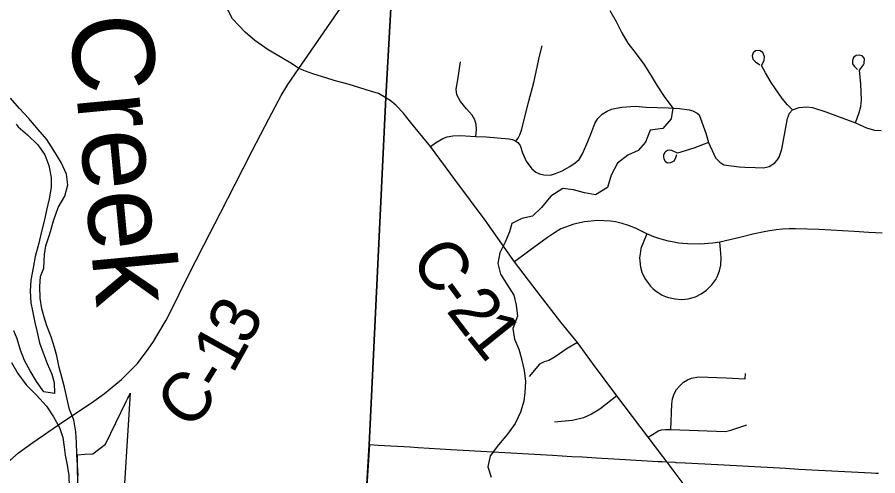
# Model space of a CAD drawing. Extents: x 114843 to 284848, y 317643 to 566895.
# Drawn here: x 218829 to 224101, y 455197 to 458005 of the extents above; entities that cross this region are included whole.
import ezdxf

# ---------------------------------------------------------------- set-up
doc = ezdxf.new("R2010")
doc.units = 0
for name, color, linetype in [('GM_X_Corporation', 7, 'Continuous'), ('GM_X_County_Road', 7, 'Continuous'), ('GM_X_County_Road_Text', 7, 'Continuous'), ('GM_X_Major_River', 7, 'Continuous'), ('GM_X_Minor_River_Text', 7, 'Continuous'), ('GM_X_Township', 7, 'Continuous'), ('GM_X_Township_Road', 7, 'Continuous')]:
    doc.layers.add(name, color=color, linetype=linetype)

msp = doc.modelspace()

# ---------------------------------------------------------------- linework, layer by layer
at = {"layer": 'GM_X_Corporation'}
for points in [[(219200.8, 455081.7), (219197.8, 455324.7), (219241, 455328), (219293.4, 455332), (219370.3, 455390.1), (219497.6, 455651.8), (219507.5, 455672.7), (219512.3, 455682.4), (219522.1, 455702), (219484.2, 455118.8)], [(220963.9, 454973.9), (220990.2, 455387.2), (221040.1, 455384.3), (221236.4, 455373), (221285.5, 455370.1), (221488.1, 455358.4), (221742.3, 455343.6), (222107.7, 455322.4), (222227.8, 455315.4), (222291.7, 455311.7), (222377.6, 455306.7), (222518.1, 455298.5), (222755.6, 455284.8), (222780.5, 455283.4), (222810.8, 455281.7), (222858.9, 455279.1), (222865.1, 455278.7), (222921, 455275.7), (223041, 455269.2), (223160.5, 455262.7), (223272.6, 455256.7), (223536.5, 455242.4), (223617.7, 455238), (224060.1, 455214.1), (224089, 455212.6), (224105.7, 455211.7)]]:
    msp.add_lwpolyline(points, dxfattribs=at)
at = {"layer": 'GM_X_County_Road'}
for points in [[(220554.8, 457689.8), (220515.4, 457717.2), (220441.1, 457761.1), (220366.6, 457805.7), (220284.2, 457862.9), (220225.7, 457912.2), (220147.4, 457995.7), (220003.2, 458275.2), (219649.9, 458998.1), (219585.5, 459153.8), (219546.5, 459292.8), (219369, 460250), (219087.2, 461684.8), (219033.8, 461989.2), (219024.4, 462077.5), (219009.4, 462344.8), (218952.3, 463556.5), (218917.5, 463907.6), (218884.7, 464328.8), (218843.9, 464469.3), (218753.1, 464760.3)], [(220164.6, 456981.7), (220268.3, 457185.7), (220371.2, 457383), (220446.4, 457526.1), (220487.9, 457592.7), (220554.8, 457689.8), (220610.8, 457769.9), (220974.1, 458299.7), (221120, 458524.2)], [(221152, 457462.3), (221148.2, 457466.3), (221114.7, 457494.9), (221087.9, 457510), (221043.2, 457537), (220994.2, 457552.4), (220862.7, 457591.8), (220771, 457617.2), (220725.6, 457631.4), (220639.8, 457658.9), (220595.4, 457673.8), (220554.8, 457689.8)], [(222784.1, 455315.2), (222694.6, 455433.5), (222503.2, 455685.9), (222352.9, 455887.1), (222261.6, 456013.6), (222159.4, 456138.2), (222015.7, 456325.9), (221876.6, 456506.5), (221695.2, 456761.4), (221510.1, 457011.6), (221361.4, 457213.7), (221238.5, 457361.4), (221193.3, 457418.5), (221152, 457462.3)], [(219763.9, 456191.7), (219879.7, 456425.3), (219972.6, 456608.8), (220075.3, 456806.3), (220164.6, 456981.7)], [(219685.4, 456054), (219742.6, 456148.8), (219763.9, 456191.7)], [(218765.3, 455273.5), (218837.8, 455336.8), (218925.6, 455401), (219081.8, 455509.2), (219299.2, 455654.2), (219363.9, 455700.2), (219468.9, 455785.2), (219565.6, 455885.2), (219632.4, 455972), (219663.6, 456017.9), (219685.4, 456054)], [(223054.5, 454646.3), (223059.7, 454727.5), (223056.6, 454857.2), (223046.1, 454918.3), (223026, 454974.1), (222975.5, 455058.5), (222909.6, 455149.1), (222811, 455279.6), (222784.1, 455315.2)]]:
    msp.add_lwpolyline(points, dxfattribs=at)
at = {"layer": 'GM_X_Major_River'}
for points in [[(222459.4, 458046.3), (222499.4, 457978.3), (222533.5, 457908.3), (222569.5, 457846.3), (222621.5, 457780.3), (222667.5, 457716.3), (222713.5, 457646.3), (222749.5, 457584.3), (222793.6, 457518.3), (222845.6, 457448.4), (222835.7, 457382.3), (222783.8, 457324.1), (222707.9, 457312), (222678, 457239.9), (222634.1, 457187.7), (222570.2, 457159.6), (222506.4, 457111.5), (222468.5, 457037.3), (222444.6, 456961.2), (222372.8, 456917.1), (222304.8, 456929), (222236.9, 456946.9), (222171, 456956.8), (222099.1, 456908.6), (222041.3, 456838.5), (221985.4, 456786.3), (221921.5, 456772.2), (221859.6, 456742.1), (221845.7, 456690), (221817.8, 456627.9), (221785.9, 456561.8), (221774, 456495.7), (221790, 456431.6), (221828.1, 456369.6), (221872.1, 456301.7), (221886.1, 456241.6), (221894.2, 456173.6), (221866.3, 456099.4), (221876.4, 456033.4), (221902.4, 455971.4), (221916.5, 455921.3), (221934.5, 455841.3), (221942.6, 455773.2), (221938.7, 455707.2), (221932.7, 455653.1), (221912.8, 455587), (221880.9, 455516.9), (221833.1, 455450.7), (221777.2, 455386.6), (221727.4, 455318.4), (221713.5, 455252.3), (221733.5, 455188.3)], [(219202.6, 455196.1), (219194.4, 455328.2), (219192.3, 455400.3), (219188.3, 455466.3), (219176.2, 455538.4), (219150.2, 455602.4), (219136.1, 455666.5), (219120, 455738.5), (219102, 455800.5), (219086, 455860.6), (219071.9, 455930.6), (219057.8, 455982.6), (219037.8, 456046.7), (219011.8, 456114.7), (218993.7, 456168.7), (218979.7, 456218.7), (218969.6, 456284.8), (218967.5, 456354.9), (218971.5, 456416.9), (218992.2, 456468.6), (218996.4, 456552), (219005.5, 456604.4), (219028.8, 456678.4), (219052, 456757.2), (219080.8, 456839.5), (219120.7, 456909.7), (219138.6, 456977.8), (219130.6, 457043.8), (219098.5, 457115.8), (219054.5, 457187.8), (219010.5, 457255.8), (218958.5, 457317.8), (218900.4, 457383.8), (218844.4, 457445.7), (218788.4, 457509.7)], [(218822.6, 457349.6), (218834.6, 457333.6), (218892.6, 457283.6), (218956.6, 457223.7), (218998.6, 457161.7), (219022.6, 457095.7), (219036.7, 457023.6), (219036.8, 456961.6), (219024.9, 456893.5), (219009, 456823.4), (218995, 456755.3), (218977.1, 456685.2), (218961.2, 456621.1), (218939.4, 456539), (218927.4, 456470.9), (218913.5, 456394.8), (218909.6, 456326.7), (218913.7, 456256.7), (218923.8, 456206.6), (218937.8, 456134.6), (218949.9, 456084.6), (218965.9, 456010.5), (218988, 455948.5), (219012, 455884.5), (219042.1, 455818.4), (219056.1, 455768.4), (219058.2, 455700.4), (218992.2, 455710.3), (218948.2, 455774.2), (218908.2, 455840.2), (218874.2, 455902.2), (218850.1, 455966.3), (218830.1, 456034.3), (218808, 456084.3)], [(218794.3, 455890.1), (218832.3, 455822.1), (218884.3, 455754.1), (218948.3, 455690.2), (219008.3, 455622.2), (219052.3, 455558.2), (219088.4, 455492.2), (219108.4, 455430.2), (219116.5, 455372.1), (219122.5, 455322.1), (219132.6, 455272.1), (219146.6, 455200), (219146.7, 455125.9)]]:
    msp.add_lwpolyline(points, dxfattribs=at)
at = {"layer": 'GM_X_Township'}
for points in [[(220716.1, 450708.4), (220889.3, 453866.4), (220960.2, 454973.5), (220986.5, 455386.8), (221086.7, 457512.8), (221147.5, 458571), (221474, 463165.5), (221497.9, 463622.5), (221599.5, 465247.4), (221639, 465931), (221653, 466304.7), (221672.6, 466439), (221678.3, 466636.6), (221696.1, 466931.5), (221761.8, 469184.4), (221766.8, 469353.7), (221828.5, 470424.3)], [(221828.5, 470424.3), (221766.8, 469353.7), (221761.8, 469184.4), (221696.1, 466931.5), (221678.3, 466636.6), (221672.6, 466439), (221653, 466304.7), (221639, 465931), (221599.5, 465247.4), (221497.9, 463622.5), (221474, 463165.5), (221147.5, 458571), (221086.7, 457512.8), (220986.5, 455386.8), (220960.2, 454973.5), (220889.3, 453866.4), (220716.1, 450708.4)]]:
    msp.add_lwpolyline(points, dxfattribs=at)
at = {"layer": 'GM_X_Township_Road'}
msp.add_line((221972.4, 456577.5), (221876.6, 456506.5), dxfattribs=at)
for points in [[(221883.9, 457245.5), (221897.6, 457263.2), (221908.3, 457283.8), (221919.5, 457313), (221964.1, 457490.4), (221994, 457604.7), (222015.3, 457698), (222027.2, 457758.2), (222046.3, 457829.5)], [(223579.7, 457437.6), (223548.7, 457468.2), (223515, 457507.5), (223448.9, 457605.8), (223412.7, 457663.6), (223388.9, 457709.1), (223404.8, 457738.8), (223407.1, 457763.5), (223397, 457788.1), (223375.9, 457800.3), (223352.5, 457798.9), (223337.8, 457786.5), (223331.7, 457767.9), (223336.8, 457748.2), (223353, 457731), (223377.8, 457712.7)], [(223964.7, 457357.1), (223986.7, 457421.9), (223997.2, 457457.2), (224000.9, 457498.3), (223998.2, 457595.1), (223989.8, 457680.2), (224013, 457712.6), (224018.8, 457721.5), (224019.5, 457752.8), (224006.7, 457767.4), (223989.1, 457773.1), (223968.6, 457770.1), (223952, 457757.2), (223947.3, 457740.5), (223947.4, 457720), (223956.3, 457704.4), (223977, 457684)], [(221639.8, 457275), (221642.5, 457318), (221641.4, 457346.9), (221632.3, 457377.3), (221617.3, 457405.2), (221581.2, 457443.7), (221545.8, 457488.2), (221523.2, 457530.1), (221518.7, 457563.7), (221524, 457598.7), (221529.5, 457621.1), (221545.5, 457731.8)], [(221361.4, 457213.7), (221391.2, 457236.4), (221437.3, 457261.4), (221463.8, 457272.1), (221498.8, 457278.1), (221542.2, 457279.5), (221639.8, 457275), (221701.4, 457272.1), (221840.6, 457259.9), (221852.7, 457258.3), (221864.4, 457255.1), (221883.9, 457245.5), (221895.7, 457236.8), (221904.2, 457228.2), (221911.5, 457218.5), (221925.1, 457173.2), (221947.3, 457123.3), (221981.3, 457075.9), (222006.8, 457056.8), (222028.5, 457046.2), (222054.7, 457039.5), (222095.5, 457038.2), (222127.8, 457046.9), (222167.7, 457063.4), (222215.2, 457090.7), (222247.4, 457112.5), (222271.9, 457134.2), (222292.6, 457168.1), (222324.5, 457244.2), (222344.1, 457289.2), (222367, 457353.5), (222386.7, 457385.3), (222412.3, 457410.5), (222443, 457429), (222470.4, 457440.9), (222499.4, 457448.6), (222532.7, 457454.7), (222589.3, 457457.6), (222617.6, 457459.4), (222683.4, 457453.3), (222819.1, 457450.6), (222885.7, 457444.8), (222945.3, 457438.3), (222968.9, 457431.6), (222995.9, 457418), (223007.9, 457405.9), (223048.4, 457294.4), (223064.6, 457236.5), (223108, 457144.1), (223134.1, 457117.1), (223157.6, 457100), (223252.8, 457088.3), (223287.3, 457086.1), (223350.3, 457084.1), (223400.9, 457082), (223435.4, 457089.7), (223469.8, 457113.4), (223485.7, 457129.5), (223497.9, 457146.9), (223513.6, 457196.4), (223548, 457384.3), (223561.4, 457417.7), (223579.7, 457437.6), (223619.1, 457451.5), (223666, 457455.5), (223700.6, 457452.1), (223783.3, 457424.3), (223964.7, 457357.1), (224032.4, 457328.3), (224081.4, 457313), (224121.5, 457310.3)], [(223064.6, 457236.5), (222975.3, 457203.6), (222874.5, 457171.3), (222839, 457189.3), (222823.8, 457190.5), (222813.1, 457187.9), (222800.5, 457180.2), (222794.9, 457175.1), (222789.3, 457160.5), (222788.1, 457149.2), (222790.7, 457137.8), (222799.7, 457124), (222813.7, 457113.4), (222833.2, 457114.1), (222853.3, 457125.6), (222862.7, 457139.6), (222870.7, 457163.7)], [(222632.5, 456704.5), (222616.3, 456712.3), (222574.2, 456729.5), (222536.4, 456740.8), (222495.6, 456750.9), (222463.5, 456755.1), (222384.6, 456760.1), (222303.8, 456751.8), (222239.3, 456736.5), (222160.1, 456708.1), (222121.6, 456684.8), (222077.7, 456655.6), (221972.4, 456577.5)], [(224128.7, 456682.5), (224045.8, 456686), (223955.9, 456692.2), (223741.6, 456703.8), (223597.2, 456709.7), (223557.7, 456709), (223518.2, 456706.7), (223478.9, 456702.8), (223439.7, 456697.3), (223415.2, 456693.1), (223335.8, 456676.1), (223257, 456655.4), (223133, 456626.4), (223091.8, 456620.1), (223013.4, 456615), (222934.7, 456616.2), (222907.1, 456618.3), (222879.6, 456622), (222854.1, 456626.9), (222818.8, 456633.3), (222788.8, 456640.5), (222759.2, 456649.2), (222730, 456659.5), (222686.7, 456678.7), (222632.5, 456704.5)], [(222686.7, 456678.7), (222663.6, 456623.9), (222650.5, 456588.5), (222645.3, 456556), (222642.4, 456530.4), (222643.1, 456512), (222648.3, 456475), (222656.8, 456443.6), (222675.2, 456405.4), (222683.7, 456390.8), (222696, 456373.5), (222709.2, 456357.9), (222723.6, 456343.4), (222739, 456330.1), (222755.4, 456318), (222781.5, 456303.1), (222800.1, 456294.9), (222819.4, 456288.2), (222859.2, 456279.5), (222899.8, 456277.1), (222940.4, 456281), (222983.8, 456293.2), (223019.2, 456310.2), (223051.3, 456332.7), (223085.6, 456366.4), (223108.4, 456397.9), (223117.9, 456415), (223132.4, 456451.1), (223140.5, 456486.8), (223142.7, 456534.1), (223138.7, 456581.4), (223133, 456626.4)], [(222261.6, 456013.6), (222198.4, 455975.6), (222124.9, 455924.2), (222086.3, 455902.1), (222058.5, 455893.4), (222029.5, 455879.9), (221964.7, 455805.5)], [(222833.9, 455480.1), (222839.1, 455634.6), (222843.9, 455668.4), (222853.8, 455697.6), (222868.7, 455724.6), (222885.9, 455746.4), (222911.2, 455768.9), (222934.9, 455783.5), (222960.5, 455794.2), (223003, 455802.6), (223172.9, 455796), (223288.8, 455790.6), (223290.1, 455822.3)], [(222503.2, 455685.9), (222398.6, 455605.4), (222348.1, 455573.4), (222298.5, 455551.7), (222230.7, 455536), (222164.1, 455528.2), (222121.5, 455525.9)], [(222694.6, 455433.5), (222747, 455466.5), (222756.9, 455471.1), (222775.4, 455477), (222801.7, 455479.7), (222833.9, 455480.1), (223169.2, 455468.4), (223201, 455475.8), (223299.4, 455508.9)]]:
    msp.add_lwpolyline(points, dxfattribs=at)

# ---------------------------------------------------------------- texts
at = {"layer": 'GM_X_County_Road_Text'}
for s, rotation, p in [('C', 305.0529, (221230.4, 456519.8)), ('2', 307.468, (221453, 456207.7)), ('-', 306.2806, (221376, 456312.4)), ('3', 63.01, (220244.7, 455986.2)), ('1', 308.6877, (221569.7, 456055.5)), ('1', 60.9051, (220149.1, 455814)), ('C', 48.7336, (219882.2, 455467)), ('-', 58.4902, (220077.8, 455697.1))]:
    msp.add_text(s, height=300, rotation=rotation, dxfattribs=at).set_placement(p)
at = {"layer": 'GM_X_Minor_River_Text'}
msp.add_text('Creek', height=499.95, rotation=275.4191, dxfattribs=at).set_placement((219147.1, 458001.7))

doc.saveas('drawing.dxf')
